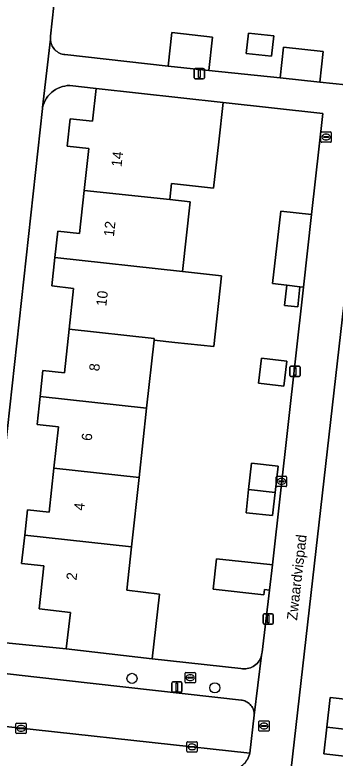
# Model space of a CAD drawing. Extents: x 161928 to 163071, y 386474 to 387428.
# Drawn here: x 162584.8 to 162615.8, y 387002.4 to 387074.3 of the extents above; entities that cross this region are included whole.
import ezdxf

# ---------------------------------------------------------------- set-up
doc = ezdxf.new("R2010")
doc.units = 0
for name, color, linetype in [('IMGEO_Boom', 7, 'Continuous'), ('IMGEO_Brandkraan', 7, 'Continuous'), ('IMGEO_Erf', 7, 'Continuous'), ('IMGEO_Kolk', 7, 'Continuous'), ('IMGEO_Lichtmast', 7, 'Continuous'), ('IMGEO_Muur', 7, 'Continuous'), ('IMGEO_Openbare_ruimte_label', 7, 'Continuous'), ('IMGEO_Pand', 7, 'Continuous'), ('IMGEO_Pand_nummerreeks', 7, 'Continuous'), ('IMGEO_Parkeervlak_open', 7, 'Continuous'), ('IMGEO_Rijbaan_lokaal_open', 7, 'Continuous'), ('IMGEO_Rioolput', 7, 'Continuous'), ('IMGEO_Voetpad_open', 7, 'Continuous')]:
    doc.layers.add(name, color=color, linetype=linetype)

msp = doc.modelspace()

# ---------------------------------------------------------------- linework, layer by layer
at = {"layer": 'IMGEO_Boom'}
for centre in [(162596.132, 387010.142), (162604.143, 387009.22)]:
    msp.add_circle(centre, 0.489, dxfattribs=at)
at = {"layer": 'IMGEO_Brandkraan'}
for p, q in [((162601.265, 387009.788), (162601.265, 387010.64)), ((162601.34, 387010.714), (162602.192, 387010.714)), ((162601.567, 387010.257), (162601.965, 387010.257)), ((162601.753, 387010.494), (162601.778, 387010.494)), ((162602.266, 387010.64), (162602.266, 387009.788)), ((162602.192, 387009.714), (162601.34, 387009.714)), ((162601.524, 387010.208), (162601.524, 387010.22)), ((162601.962, 387010.171), (162601.564, 387010.171)), ((162601.776, 387009.934), (162601.751, 387009.934)), ((162602.008, 387010.22), (162602.008, 387010.208))]:
    msp.add_line(p, q, dxfattribs=at)
for points in [[(162601.265, 387009.788), (162601.265, 387010.64)], [(162601.34, 387010.714), (162602.192, 387010.714)], [(162602.266, 387010.64), (162602.266, 387009.788)], [(162602.192, 387009.714), (162601.34, 387009.714)]]:
    msp.add_lwpolyline(points, dxfattribs=at)
for centre, radius, start, end in [((162601.342, 387010.638), 0.0765, 91.55205, 178.44795), ((162601.342, 387010.638), 0.0765, 91.55205, 178.44795), ((162601.564, 387010.217), 0.0403, 85.87752, 175.75265), ((162601.969, 387010.219), 0.0386, 1.73085, 96.63898), ((162602.19, 387010.638), 0.0765, 1.55205, 88.44795), ((162602.19, 387010.638), 0.0765, 1.55205, 88.44795), ((162601.342, 387009.79), 0.0765, 181.55205, 268.44795), ((162601.342, 387009.79), 0.0765, 181.55205, 268.44795), ((162601.561, 387010.207), 0.0366, 178.93798, 274.71019), ((162601.965, 387010.214), 0.043, 264.86636, 352.45326), ((162602.19, 387009.79), 0.0765, 271.55205, 358.44795), ((162602.19, 387009.79), 0.0765, 271.55205, 358.44795)]:
    msp.add_arc(centre, radius, start, end, dxfattribs=at)
for centre, major_axis, ratio, start_param, end_param in [((162601.752, 387010.214), (-0.387, 0.002), 0.722429, 4.712389, 7.853982), ((162601.777, 387010.214), (-0.39, 0.002), 0.717154, 1.570796, 4.712389)]:
    msp.add_ellipse(centre, major_axis=major_axis, ratio=ratio, start_param=start_param, end_param=end_param, dxfattribs=at)
at = {"layer": 'IMGEO_Erf'}
for points in [[(162588.731, 387076.722), (162588.243, 387072.23), (162588.231, 387072.09), (162588.231, 387071.948), (162588.244, 387071.808), (162588.269, 387071.669), (162588.306, 387071.533), (162588.356, 387071.401), (162588.417, 387071.274), (162588.489, 387071.153), (162588.572, 387071.039), (162588.665, 387070.933), (162588.767, 387070.835), (162588.877, 387070.747), (162588.994, 387070.669), (162589.118, 387070.602), (162589.248, 387070.546), (162589.382, 387070.502), (162589.519, 387070.47), (162589.639, 387070.453), (162599.642, 387069.355), (162599.998, 387072.588), (162603.922, 387072.155), (162603.566, 387068.922), (162610.479, 387068.212), (162610.807, 387071.181), (162614.625, 387070.76), (162614.297, 387067.791), (162616.823, 387067.521)], [(162583.935, 387013.575), (162589.754, 387013), (162590.164, 387016.526), (162587.158, 387016.854), (162587.613, 387021.025), (162585.445, 387021.262), (162585.743, 387023.993), (162586.011, 387026.45), (162588.112, 387026.221), (162588.576, 387030.473), (162589.011, 387034.455), (162586.942, 387034.681), (162587.24, 387037.41), (162587.514, 387039.927), (162589.582, 387039.701), (162590.04, 387043.894), (162590.472, 387047.855), (162588.377, 387048.084), (162588.677, 387050.833), (162588.957, 387053.394), (162591.057, 387053.164), (162591.51, 387057.313), (162591.955, 387061.388), (162589.864, 387061.616), (162590.153, 387064.262), (162592.301, 387064.027), (162592.651, 387067.19), (162590.112, 387067.469), (162589.868, 387067.456), (162589.627, 387067.421), (162589.389, 387067.365), (162589.157, 387067.288), (162588.934, 387067.191), (162588.719, 387067.074), (162588.516, 387066.938), (162588.326, 387066.785), (162588.151, 387066.615), (162587.991, 387066.43), (162587.849, 387066.232), (162587.725, 387066.022), (162587.62, 387065.801), (162587.535, 387065.572), (162587.471, 387065.337), (162587.455, 387065.262), (162582.027, 387015.751)], [(162616.811, 387047.646), (162611.391, 387000)], [(162616.694, 387002.635), (162614.708, 387002.858), (162614.995, 387005.409), (162615.318, 387008.28), (162617.318, 387008.055)]]:
    msp.add_lwpolyline(points, dxfattribs=at)
for points in [[(162609.866, 387072.275), (162609.648, 387070.298), (162607.193, 387070.569), (162607.411, 387072.546)], [(162612.725, 387047.971), (162612.387, 387048.009), (162612.167, 387046.067), (162610.882, 387046.212), (162611.102, 387048.155), (162609.734, 387048.31), (162610.533, 387055.319), (162613.52, 387054.987), (162614.59, 387064.761), (162604.947, 387065.833), (162604.528, 387062.037), (162604.034, 387057.558), (162599.955, 387058.009), (162599.783, 387056.432), (162601.769, 387056.216), (162601.034, 387049.479), (162604.79, 387049.067), (162604.043, 387042.225), (162600.287, 387042.635), (162598.263, 387042.856), (162597.545, 387036.281), (162596.813, 387029.57), (162596.08, 387022.86), (162595.621, 387018.656), (162598.804, 387018.284), (162598.078, 387012.033), (162606.679, 387011.093), (162606.832, 387011.071), (162606.986, 387011.063), (162607.141, 387011.069), (162607.294, 387011.088), (162607.445, 387011.121), (162607.592, 387011.168), (162607.735, 387011.227), (162607.872, 387011.299), (162608.001, 387011.383), (162608.123, 387011.478), (162608.236, 387011.584), (162608.339, 387011.699), (162608.431, 387011.823), (162608.512, 387011.955), (162608.58, 387012.093), (162608.636, 387012.237), (162608.679, 387012.385), (162608.709, 387012.537), (162608.723, 387012.667), (162609.439, 387018.668), (162608.942, 387018.726), (162608.885, 387018.229), (162603.989, 387018.764), (162604.311, 387021.712), (162609.478, 387021.148), (162609.725, 387021.124)], [(162608.389, 387038.68), (162608.662, 387041.104), (162611.108, 387040.829), (162610.835, 387038.405)], [(162607.418, 387028.407), (162607.696, 387030.955), (162610.266, 387030.675), (162609.988, 387028.126), (162609.742, 387025.878), (162607.172, 387026.159)]]:
    msp.add_lwpolyline(points, close=True, dxfattribs=at)
at = {"layer": 'IMGEO_Kolk'}
for p, q in [((162610.168, 387029.688), (162611.02, 387029.688)), ((162610.093, 387028.762), (162610.093, 387029.614)), ((162610.352, 387029.182), (162610.352, 387029.194)), ((162610.79, 387029.145), (162610.392, 387029.145)), ((162610.395, 387029.231), (162610.793, 387029.231)), ((162610.581, 387029.468), (162610.606, 387029.468)), ((162610.836, 387029.194), (162610.836, 387029.182)), ((162611.094, 387029.614), (162611.094, 387028.762)), ((162611.02, 387028.688), (162610.168, 387028.688)), ((162610.604, 387028.908), (162610.579, 387028.908)), ((162584.897, 387004.885), (162584.897, 387005.737)), ((162584.972, 387005.811), (162585.824, 387005.811)), ((162585.156, 387005.305), (162585.156, 387005.317)), ((162585.594, 387005.268), (162585.196, 387005.268)), ((162585.199, 387005.354), (162585.597, 387005.354)), ((162585.385, 387005.591), (162585.41, 387005.591)), ((162585.64, 387005.317), (162585.64, 387005.305)), ((162585.898, 387005.737), (162585.898, 387004.885)), ((162585.824, 387004.811), (162584.972, 387004.811)), ((162585.408, 387005.031), (162585.383, 387005.031)), ((162601.443, 387003.095), (162601.443, 387003.947)), ((162601.518, 387004.021), (162602.37, 387004.021)), ((162601.931, 387003.801), (162601.956, 387003.801)), ((162602.444, 387003.947), (162602.444, 387003.095)), ((162601.702, 387003.515), (162601.702, 387003.527)), ((162602.14, 387003.478), (162601.742, 387003.478)), ((162601.745, 387003.564), (162602.143, 387003.564)), ((162601.954, 387003.241), (162601.929, 387003.241)), ((162602.186, 387003.527), (162602.186, 387003.515)), ((162602.37, 387003.021), (162601.518, 387003.021))]:
    msp.add_line(p, q, dxfattribs=at)
for points in [[(162610.168, 387029.688), (162611.02, 387029.688)], [(162610.093, 387028.762), (162610.093, 387029.614)], [(162611.094, 387029.614), (162611.094, 387028.762)], [(162611.02, 387028.688), (162610.168, 387028.688)], [(162584.897, 387004.885), (162584.897, 387005.737)], [(162584.972, 387005.811), (162585.824, 387005.811)], [(162585.898, 387005.737), (162585.898, 387004.885)], [(162585.824, 387004.811), (162584.972, 387004.811)], [(162601.443, 387003.095), (162601.443, 387003.947)], [(162601.518, 387004.021), (162602.37, 387004.021)], [(162602.444, 387003.947), (162602.444, 387003.095)], [(162602.37, 387003.021), (162601.518, 387003.021)]]:
    msp.add_lwpolyline(points, dxfattribs=at)
for centre, radius, start, end in [((162610.17, 387029.612), 0.0765, 91.55205, 178.44795), ((162610.17, 387029.612), 0.0765, 91.55205, 178.44795), ((162611.018, 387029.612), 0.0765, 1.55205, 88.44795), ((162611.018, 387029.612), 0.0765, 1.55205, 88.44795), ((162610.392, 387029.191), 0.0403, 85.87752, 175.75265), ((162610.389, 387029.181), 0.0366, 178.93798, 274.71019), ((162610.793, 387029.188), 0.043, 264.86636, 352.45326), ((162610.797, 387029.193), 0.0386, 1.73085, 96.63898), ((162610.17, 387028.764), 0.0765, 181.55205, 268.44795), ((162610.17, 387028.764), 0.0765, 181.55205, 268.44795), ((162611.018, 387028.764), 0.0765, 271.55205, 358.44795), ((162611.018, 387028.764), 0.0765, 271.55205, 358.44795), ((162584.974, 387005.735), 0.0765, 91.55205, 178.44795), ((162584.974, 387005.735), 0.0765, 91.55205, 178.44795), ((162585.196, 387005.314), 0.0403, 85.87752, 175.75265), ((162585.193, 387005.304), 0.0366, 178.93798, 274.71019), ((162585.597, 387005.311), 0.043, 264.86636, 352.45326), ((162585.601, 387005.316), 0.0386, 1.73085, 96.63898), ((162585.822, 387005.735), 0.0765, 1.55205, 88.44795), ((162585.822, 387005.735), 0.0765, 1.55205, 88.44795), ((162584.974, 387004.887), 0.0765, 181.55205, 268.44795), ((162584.974, 387004.887), 0.0765, 181.55205, 268.44795), ((162585.822, 387004.887), 0.0765, 271.55205, 358.44795), ((162585.822, 387004.887), 0.0765, 271.55205, 358.44795), ((162601.52, 387003.945), 0.0765, 91.55205, 178.44795), ((162601.52, 387003.945), 0.0765, 91.55205, 178.44795), ((162602.368, 387003.945), 0.0765, 1.55205, 88.44795), ((162602.368, 387003.945), 0.0765, 1.55205, 88.44795), ((162601.52, 387003.097), 0.0765, 181.55205, 268.44795), ((162601.52, 387003.097), 0.0765, 181.55205, 268.44795), ((162601.742, 387003.524), 0.0403, 85.87752, 175.75265), ((162601.739, 387003.514), 0.0366, 178.93798, 274.71019), ((162602.143, 387003.521), 0.043, 264.86636, 352.45326), ((162602.147, 387003.526), 0.0386, 1.73085, 96.63898), ((162602.368, 387003.097), 0.0765, 271.55205, 358.44795), ((162602.368, 387003.097), 0.0765, 271.55205, 358.44795)]:
    msp.add_arc(centre, radius, start, end, dxfattribs=at)
for centre, major_axis, ratio, start_param, end_param in [((162610.58, 387029.188), (-0.387, 0.002), 0.722429, 4.712389, 7.853982), ((162610.605, 387029.188), (-0.39, 0.002), 0.717154, 1.570796, 4.712389), ((162585.384, 387005.311), (-0.387, 0.002), 0.722429, 4.712389, 7.853982), ((162585.409, 387005.311), (-0.39, 0.002), 0.717154, 1.570796, 4.712389), ((162601.93, 387003.521), (-0.387, 0.002), 0.722429, 4.712389, 7.853982), ((162601.955, 387003.521), (-0.39, 0.002), 0.717154, 1.570796, 4.712389)]:
    msp.add_ellipse(centre, major_axis=major_axis, ratio=ratio, start_param=start_param, end_param=end_param, dxfattribs=at)
at = {"layer": 'IMGEO_Lichtmast'}
for p, q in [((162602.145, 387068.218), (162602.145, 387069.018)), ((162602.145, 387069.018), (162602.145, 387068.218)), ((162602.245, 387069.118), (162603.035, 387069.118)), ((162603.035, 387069.118), (162602.245, 387069.118)), ((162603.135, 387069.018), (162603.135, 387068.218)), ((162603.135, 387068.218), (162603.135, 387069.018)), ((162603.035, 387068.118), (162602.245, 387068.118)), ((162602.245, 387068.118), (162603.035, 387068.118)), ((162611.413, 387039.432), (162611.413, 387040.232)), ((162611.413, 387040.232), (162611.413, 387039.432)), ((162611.513, 387040.332), (162612.303, 387040.332)), ((162612.303, 387040.332), (162611.513, 387040.332)), ((162612.403, 387040.232), (162612.403, 387039.432)), ((162612.403, 387039.432), (162612.403, 387040.232)), ((162612.303, 387039.332), (162611.513, 387039.332)), ((162611.513, 387039.332), (162612.303, 387039.332)), ((162608.82, 387015.48), (162608.82, 387016.28)), ((162608.82, 387016.28), (162608.82, 387015.48)), ((162608.92, 387016.38), (162609.71, 387016.38)), ((162609.71, 387016.38), (162608.92, 387016.38)), ((162609.81, 387016.28), (162609.81, 387015.48)), ((162609.81, 387015.48), (162609.81, 387016.28)), ((162609.71, 387015.38), (162608.92, 387015.38)), ((162608.92, 387015.38), (162609.71, 387015.38)), ((162599.978, 387008.893), (162599.978, 387009.693)), ((162599.978, 387009.693), (162599.978, 387008.893)), ((162600.078, 387009.793), (162600.868, 387009.793)), ((162600.868, 387009.793), (162600.078, 387009.793)), ((162600.968, 387009.693), (162600.968, 387008.893)), ((162600.968, 387008.893), (162600.968, 387009.693)), ((162600.868, 387008.793), (162600.078, 387008.793)), ((162600.078, 387008.793), (162600.868, 387008.793))]:
    msp.add_line(p, q, dxfattribs=at)
for points in [[(162602.565, 387068.993), (162602.715, 387068.993), (162602.715, 387068.243), (162602.565, 387068.243), (162602.565, 387068.993)], [(162611.833, 387040.207), (162611.983, 387040.207), (162611.983, 387039.457), (162611.833, 387039.457), (162611.833, 387040.207)], [(162609.24, 387016.255), (162609.39, 387016.255), (162609.39, 387015.505), (162609.24, 387015.505), (162609.24, 387016.255)], [(162600.398, 387009.668), (162600.548, 387009.668), (162600.548, 387008.918), (162600.398, 387008.918), (162600.398, 387009.668)]]:
    msp.add_lwpolyline(points, dxfattribs=at)
for centre, start, end in [((162602.245, 387069.018), 90, 180), ((162602.245, 387069.018), 90, 180), ((162603.035, 387069.018), 0, 90), ((162603.035, 387069.018), 360, 90), ((162602.245, 387068.218), 180, 270), ((162602.245, 387068.218), 180, 270), ((162603.035, 387068.218), 270, 0), ((162603.035, 387068.218), 270, 0), ((162611.513, 387040.232), 90, 180), ((162611.513, 387040.232), 90, 180), ((162612.303, 387040.232), 0, 90), ((162612.303, 387040.232), 360, 90), ((162611.513, 387039.432), 180, 270), ((162611.513, 387039.432), 180, 270), ((162612.303, 387039.432), 270, 0), ((162612.303, 387039.432), 270, 0), ((162608.92, 387016.28), 90, 180), ((162608.92, 387016.28), 90, 180), ((162609.71, 387016.28), 0, 90), ((162609.71, 387016.28), 360, 90), ((162608.92, 387015.48), 180, 270), ((162608.92, 387015.48), 180, 270), ((162609.71, 387015.48), 270, 0), ((162609.71, 387015.48), 270, 0), ((162600.078, 387009.693), 90, 180), ((162600.078, 387009.693), 90, 180), ((162600.868, 387009.693), 0, 90), ((162600.868, 387009.693), 360, 90), ((162600.078, 387008.893), 180, 270), ((162600.078, 387008.893), 180, 270), ((162600.868, 387008.893), 270, 0), ((162600.868, 387008.893), 270, 0)]:
    msp.add_arc(centre, 0.1, start, end, dxfattribs=at)
at = {"layer": 'IMGEO_Muur'}
for points in [[(162614.59, 387064.761), (162613.52, 387054.987)], [(162612.725, 387047.971), (162609.725, 387021.124)]]:
    msp.add_lwpolyline(points, dxfattribs=at)
at = {"layer": 'IMGEO_Pand'}
for points in [[(162603.922, 387072.155), (162599.998, 387072.588), (162599.642, 387069.355), (162603.566, 387068.922)], [(162609.866, 387072.275), (162607.411, 387072.546), (162607.193, 387070.569), (162609.648, 387070.298)], [(162614.625, 387070.76), (162610.807, 387071.181), (162610.479, 387068.212), (162614.297, 387067.791)], [(162592.651, 387067.19), (162592.301, 387064.027), (162590.153, 387064.262), (162589.864, 387061.616), (162591.955, 387061.388), (162591.51, 387057.313), (162599.783, 387056.432), (162599.955, 387058.009), (162604.034, 387057.558), (162604.528, 387062.037), (162604.947, 387065.833)], [(162601.769, 387056.216), (162599.783, 387056.432), (162591.51, 387057.313), (162591.057, 387053.164), (162588.957, 387053.394), (162588.677, 387050.833), (162601.034, 387049.479)], [(162613.52, 387054.987), (162610.533, 387055.319), (162609.734, 387048.31), (162611.102, 387048.155), (162612.387, 387048.009), (162612.725, 387047.971)], [(162601.034, 387049.479), (162588.677, 387050.833), (162588.377, 387048.084), (162590.472, 387047.855), (162590.04, 387043.894), (162598.28, 387042.991), (162598.263, 387042.856), (162600.287, 387042.635), (162604.043, 387042.225), (162604.79, 387049.067)], [(162612.387, 387048.009), (162611.102, 387048.155), (162610.882, 387046.212), (162612.167, 387046.067)], [(162590.04, 387043.894), (162589.582, 387039.701), (162587.514, 387039.927), (162587.24, 387037.41), (162597.545, 387036.281), (162598.263, 387042.856), (162598.28, 387042.991)], [(162608.389, 387038.68), (162610.835, 387038.405), (162611.108, 387040.829), (162608.662, 387041.104)], [(162587.24, 387037.41), (162586.942, 387034.681), (162589.011, 387034.455), (162588.576, 387030.473), (162596.813, 387029.57), (162597.545, 387036.281)], [(162596.08, 387022.86), (162596.813, 387029.57), (162588.576, 387030.473), (162588.112, 387026.221), (162586.011, 387026.45), (162585.743, 387023.993)], [(162607.418, 387028.407), (162609.988, 387028.126), (162610.266, 387030.675), (162607.696, 387030.955)], [(162609.988, 387028.126), (162607.418, 387028.407), (162607.172, 387026.159), (162609.742, 387025.878)], [(162589.754, 387013), (162598.078, 387012.033), (162598.804, 387018.284), (162595.621, 387018.656), (162596.08, 387022.86), (162585.743, 387023.993), (162585.445, 387021.262), (162587.613, 387021.025), (162587.158, 387016.854), (162590.164, 387016.526)], [(162609.725, 387021.124), (162609.478, 387021.148), (162604.311, 387021.712), (162603.989, 387018.764), (162608.885, 387018.229), (162608.942, 387018.726), (162609.439, 387018.668)], [(162625.239, 387004.257), (162625.991, 387010.965), (162617.749, 387011.892), (162617.318, 387008.055), (162615.318, 387008.28), (162614.995, 387005.409)], [(162624.117, 386994.246), (162624.749, 387000), (162625.239, 387004.257), (162614.995, 387005.409), (162614.708, 387002.858), (162616.694, 387002.635), (162616.399, 387000.002), (162615.854, 386995.156)]]:
    msp.add_lwpolyline(points, close=True, dxfattribs=at)
at = {"layer": 'IMGEO_Parkeervlak_open'}
msp.add_lwpolyline([(162581.454, 386998.887), (162600.253, 386996.76), (162600.434, 386996.755), (162600.615, 386996.766), (162600.795, 386996.793), (162600.971, 386996.837), (162601.143, 386996.895), (162601.308, 386996.969), (162601.467, 386997.058), (162601.617, 386997.16), (162601.751, 386997.27), (162603.944, 386999.214), (162604.831, 387000), (162606.726, 387001.68), (162606.864, 387001.782), (162606.992, 387001.897), (162607.109, 387002.022), (162607.214, 387002.157), (162607.307, 387002.301), (162607.387, 387002.453), (162607.453, 387002.611), (162607.505, 387002.774), (162607.537, 387002.918), (162579.136, 387005.989)], dxfattribs=at)
at = {"layer": 'IMGEO_Rijbaan_lokaal_open'}
msp.add_lwpolyline([(162579.136, 387005.989), (162607.537, 387002.918), (162607.961, 387006.587), (162607.96, 387006.713), (162607.947, 387006.839), (162607.923, 387006.963), (162607.889, 387007.085), (162607.843, 387007.203), (162607.788, 387007.316), (162607.722, 387007.424), (162607.647, 387007.526), (162607.563, 387007.62), (162607.471, 387007.707), (162607.372, 387007.785), (162607.266, 387007.854), (162607.154, 387007.913), (162607.038, 387007.962), (162606.917, 387008), (162606.794, 387008.028), (162606.742, 387008.036), (162586.93, 387010.267), (162575.866, 387011.509)], dxfattribs=at)
at = {"layer": 'IMGEO_Rioolput'}
for p, q in [((162614.415, 387062.056), (162614.415, 387062.908)), ((162614.49, 387062.982), (162615.342, 387062.982)), ((162614.903, 387062.762), (162614.928, 387062.762)), ((162615.416, 387062.908), (162615.416, 387062.056)), ((162614.674, 387062.476), (162614.674, 387062.488)), ((162615.112, 387062.439), (162614.714, 387062.439)), ((162614.717, 387062.525), (162615.115, 387062.525)), ((162614.926, 387062.202), (162614.901, 387062.202)), ((162615.158, 387062.488), (162615.158, 387062.476)), ((162615.342, 387061.982), (162614.49, 387061.982)), ((162608.405, 387005.116), (162608.405, 387005.968)), ((162608.48, 387006.042), (162609.332, 387006.042)), ((162609.406, 387005.968), (162609.406, 387005.116)), ((162608.664, 387005.536), (162608.664, 387005.548)), ((162609.102, 387005.499), (162608.704, 387005.499)), ((162608.707, 387005.585), (162609.105, 387005.585)), ((162608.916, 387005.262), (162608.891, 387005.262)), ((162608.893, 387005.822), (162608.918, 387005.822)), ((162609.148, 387005.548), (162609.148, 387005.536)), ((162609.332, 387005.042), (162608.48, 387005.042))]:
    msp.add_line(p, q, dxfattribs=at)
for points in [[(162614.415, 387062.056), (162614.415, 387062.908)], [(162614.49, 387062.982), (162615.342, 387062.982)], [(162615.416, 387062.908), (162615.416, 387062.056)], [(162615.342, 387061.982), (162614.49, 387061.982)], [(162608.405, 387005.116), (162608.405, 387005.968)], [(162608.48, 387006.042), (162609.332, 387006.042)], [(162609.406, 387005.968), (162609.406, 387005.116)], [(162609.332, 387005.042), (162608.48, 387005.042)]]:
    msp.add_lwpolyline(points, dxfattribs=at)
for centre, radius, start, end in [((162614.492, 387062.906), 0.0765, 91.55205, 178.44795), ((162614.492, 387062.906), 0.0765, 91.55205, 178.44795), ((162615.34, 387062.906), 0.0765, 1.55205, 88.44795), ((162615.34, 387062.906), 0.0765, 1.55205, 88.44795), ((162614.492, 387062.058), 0.0765, 181.55205, 268.44795), ((162614.492, 387062.058), 0.0765, 181.55205, 268.44795), ((162614.714, 387062.485), 0.0403, 85.87752, 175.75265), ((162614.711, 387062.475), 0.0366, 178.93798, 274.71019), ((162615.115, 387062.482), 0.043, 264.86636, 352.45326), ((162615.119, 387062.487), 0.0386, 1.73085, 96.63898), ((162615.34, 387062.058), 0.0765, 271.55205, 358.44795), ((162615.34, 387062.058), 0.0765, 271.55205, 358.44795), ((162608.482, 387005.966), 0.0765, 91.55205, 178.44795), ((162608.482, 387005.966), 0.0765, 91.55205, 178.44795), ((162609.33, 387005.966), 0.0765, 1.55205, 88.44795), ((162609.33, 387005.966), 0.0765, 1.55205, 88.44795), ((162608.704, 387005.545), 0.0403, 85.87752, 175.75265), ((162608.701, 387005.535), 0.0366, 178.93798, 274.71019), ((162609.105, 387005.542), 0.043, 264.86636, 352.45326), ((162609.109, 387005.547), 0.0386, 1.73085, 96.63898), ((162608.482, 387005.118), 0.0765, 181.55205, 268.44795), ((162608.482, 387005.118), 0.0765, 181.55205, 268.44795), ((162609.33, 387005.118), 0.0765, 271.55205, 358.44795), ((162609.33, 387005.118), 0.0765, 271.55205, 358.44795)]:
    msp.add_arc(centre, radius, start, end, dxfattribs=at)
for centre, major_axis, ratio, start_param, end_param in [((162614.902, 387062.482), (-0.387, 0.002), 0.722429, 4.712389, 7.853982), ((162614.927, 387062.482), (-0.39, 0.002), 0.717154, 1.570796, 4.712389), ((162608.892, 387005.542), (-0.387, 0.002), 0.722429, 4.712389, 7.853982), ((162608.917, 387005.542), (-0.39, 0.002), 0.717154, 1.570796, 4.712389)]:
    msp.add_ellipse(centre, major_axis=major_axis, ratio=ratio, start_param=start_param, end_param=end_param, dxfattribs=at)
at = {"layer": 'IMGEO_Voetpad_open'}
for points in [[(162587.455, 387065.262), (162587.471, 387065.337), (162588.231, 387071.948), (162588.231, 387072.09), (162588.243, 387072.23), (162588.731, 387076.722), (162591.799, 387104.935)], [(162616.823, 387067.521), (162614.297, 387067.791), (162610.479, 387068.212), (162603.566, 387068.922), (162599.642, 387069.355), (162589.639, 387070.453), (162589.519, 387070.47), (162589.382, 387070.502), (162589.248, 387070.546), (162589.118, 387070.602), (162588.994, 387070.669), (162588.877, 387070.747), (162588.767, 387070.835), (162588.665, 387070.933), (162588.572, 387071.039), (162588.489, 387071.153), (162588.417, 387071.274), (162588.356, 387071.401), (162588.306, 387071.533), (162588.269, 387071.669), (162588.244, 387071.808), (162588.231, 387071.948), (162587.471, 387065.337), (162587.535, 387065.572), (162587.62, 387065.801), (162587.725, 387066.022), (162587.849, 387066.232), (162587.991, 387066.43), (162588.151, 387066.615), (162588.326, 387066.785), (162588.516, 387066.938), (162588.719, 387067.074), (162588.934, 387067.191), (162589.157, 387067.288), (162589.389, 387067.365), (162589.627, 387067.421), (162589.868, 387067.456), (162590.112, 387067.469), (162592.651, 387067.19), (162604.947, 387065.833), (162614.59, 387064.761), (162613.52, 387054.987), (162612.725, 387047.971), (162609.725, 387021.124), (162609.439, 387018.668), (162608.723, 387012.667), (162608.709, 387012.537), (162608.679, 387012.385), (162607.961, 387006.587), (162607.537, 387002.918), (162607.505, 387002.774), (162607.453, 387002.611), (162607.387, 387002.453), (162607.307, 387002.301)], [(162582.027, 387015.751), (162587.455, 387065.262)], [(162611.391, 387000), (162616.811, 387047.646)], [(162575.866, 387011.509), (162586.93, 387010.267), (162606.742, 387008.036), (162606.794, 387008.028), (162606.917, 387008), (162607.038, 387007.962), (162607.154, 387007.913), (162607.266, 387007.854), (162607.372, 387007.785), (162607.471, 387007.707), (162607.563, 387007.62), (162607.647, 387007.526), (162607.722, 387007.424), (162607.788, 387007.316), (162607.843, 387007.203), (162607.889, 387007.085), (162607.923, 387006.963), (162607.947, 387006.839), (162607.96, 387006.713), (162607.961, 387006.587), (162608.679, 387012.385), (162608.636, 387012.237), (162608.58, 387012.093), (162608.512, 387011.955), (162608.431, 387011.823), (162608.339, 387011.699), (162608.236, 387011.584), (162608.123, 387011.478), (162608.001, 387011.383), (162607.872, 387011.299), (162607.735, 387011.227), (162607.592, 387011.168), (162607.445, 387011.121), (162607.294, 387011.088), (162607.141, 387011.069), (162606.986, 387011.063), (162606.832, 387011.071), (162606.679, 387011.093), (162598.078, 387012.033), (162589.754, 387013), (162583.935, 387013.575)]]:
    msp.add_lwpolyline(points, dxfattribs=at)

# ---------------------------------------------------------------- texts
at = {"layer": 'IMGEO_Openbare_ruimte_label'}
msp.add_text('Zwaardvispad', height=1, rotation=83.51434, dxfattribs=at).set_placement((162612.106, 387015.717))
at = {"layer": 'IMGEO_Pand_nummerreeks'}
for s, rotation, p in [('14', 83.77797, (162595.114, 387059.562)), ('12', 83.77797, (162594.379, 387052.821)), ('10', 83.77789, (162593.644, 387046.089)), ('8', 83.77797, (162592.96, 387039.81)), ('6', 83.77797, (162592.225, 387033.069)), ('4', 83.77797, (162591.491, 387026.331)), ('2', 83.77797, (162590.756, 387019.591))]:
    msp.add_text(s, height=1, rotation=rotation, dxfattribs=at).set_placement(p)

doc.saveas('drawing.dxf')
